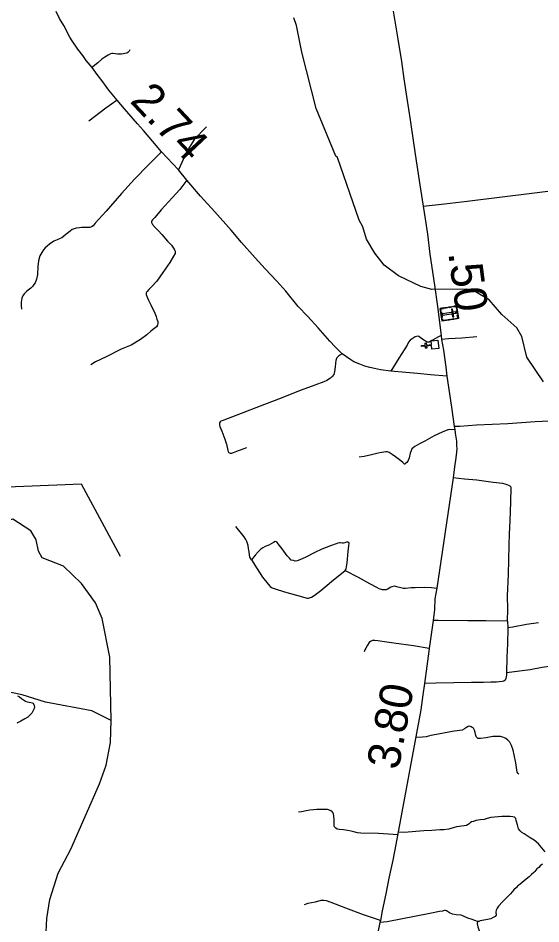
# Model space of a CAD drawing. Extents: x 2290615 to 2522933, y 819489 to 1012715.
# Drawn here: x 2389005 to 2397002, y 906679 to 920524 of the extents above; entities that cross this region are included whole.
import ezdxf

# ---------------------------------------------------------------- set-up
doc = ezdxf.new("R2010")
doc.units = 0
for name, color, linetype in [('Exist Cultural Cemetery CELL', 7, 'Continuous'), ('Exist Cultural Church CELL', 7, 'Continuous'), ('Exist Hydrographic Creek Single Shore', 7, 'Continuous'), ('Exist Hydrographic Misc Water Feature', 7, 'Continuous'), ('Exist Road Non-System Type 51', 7, 'Continuous'), ('Exist Road Secondary Mileage Hundredths English Label', 7, 'Continuous'), ('Exist Road Secondary Type 51 Attributed', 7, 'Continuous'), ('Exist Utilities Electrical Transmission Line', 7, 'Continuous')]:
    doc.layers.add(name, color=color, linetype=linetype)

msp = doc.modelspace()

# ---------------------------------------------------------------- linework, layer by layer
at = {"layer": 'Exist Cultural Cemetery CELL'}
for points in [[(2395712, 916127), (2395742, 915931), (2395491, 915892), (2395460, 916088)], [(2395465, 916056), (2395477, 916057), (2395473, 916079), (2395513, 916085), (2395511, 916096), (2395460, 916088)], [(2395480, 916033), (2395493, 915950), (2395482, 915948), (2395469, 916032)], [(2395699, 916015), (2395697, 916034), (2395496, 916003), (2395499, 915984)], [(2395529, 916099), (2395572, 916106), (2395574, 916095), (2395531, 916088)], [(2395596, 916109), (2395638, 916116), (2395640, 916105), (2395597, 916098)], [(2395651, 916077), (2395632, 916074), (2395650, 915957), (2395669, 915960)], [(2395669, 916121), (2395671, 916110), (2395702, 916115), (2395709, 916074), (2395720, 916076), (2395712, 916127)], [(2395723, 916054), (2395731, 916003), (2395720, 916001), (2395712, 916053)], [(2395486, 915924), (2395497, 915926), (2395500, 915904), (2395540, 915911), (2395542, 915900), (2395491, 915892)], [(2395560, 915914), (2395603, 915921), (2395605, 915909), (2395562, 915903)], [(2395625, 915924), (2395668, 915931), (2395670, 915919), (2395627, 915913)], [(2395699, 915924), (2395698, 915935), (2395729, 915940), (2395723, 915980), (2395734, 915982), (2395742, 915931)]]:
    msp.add_lwpolyline(points, close=True, dxfattribs=at)
at = {"layer": 'Exist Cultural Church CELL'}
msp.add_lwpolyline([(2395333, 915462), (2395327, 915518), (2395252, 915511), (2395255, 915480), (2395239, 915478), (2395236, 915510), (2395176, 915504), (2395174, 915520), (2395234, 915526), (2395231, 915558), (2395247, 915559), (2395250, 915527), (2395326, 915534), (2395321, 915592), (2395427, 915602), (2395439, 915472)], close=True, dxfattribs=at)
at = {"layer": 'Exist Hydrographic Creek Single Shore'}
for points in [[(2389283, 912548), (2389277, 912558), (2389200, 912686), (2388923, 912865), (2388500, 912749), (2388400, 912748), (2388299, 912790), (2388248, 912847), (2388222, 912938), (2388219, 913171), (2388250, 913339), (2388204, 913679), (2388186, 913813), (2388108, 913977), (2387938, 914243), (2387938, 914292), (2387913, 914301)], [(2390428, 909788), (2390407, 910756), (2390291, 911345), (2390188, 911587), (2389976, 911884), (2389697, 912145), (2389371, 912276), (2389319, 912375), (2389283, 912548)], [(2389946, 904743), (2389878, 904799), (2389877, 904858), (2389596, 905329), (2389458, 905711), (2389417, 906251), (2389444, 906761), (2389490, 907051), (2389618, 907454), (2389813, 907823), (2390249, 908822), (2390354, 909106), (2390416, 909450), (2390428, 909788)]]:
    msp.add_lwpolyline(points, dxfattribs=at)
at = {"layer": 'Exist Hydrographic Misc Water Feature'}
for points in [[(2397044, 914964), (2396789, 915344), (2396710, 915659), (2396633, 915791), (2396405, 915995), (2396210, 916220), (2395975, 916358), (2395859, 916379), (2395334, 916374), (2395167, 916420), (2394823, 916583), (2394604, 916748), (2394460, 916929), (2394332, 917144), (2394279, 917336), (2394220, 917435), (2393890, 918396), (2393865, 918412), (2393564, 919141), (2393344, 920006), (2393264, 920412), (2393221, 920529)], [(2390428, 909788), (2390135, 909937), (2389425, 910069), (2389065, 910179), (2388689, 910259), (2388546, 910338), (2388234, 910617), (2388075, 910716), (2387780, 910980), (2386793, 911251), (2386684, 911332), (2386548, 911513), (2386462, 911710), (2386344, 911794), (2386210, 911841), (2386100, 911958), (2385937, 912312)]]:
    msp.add_lwpolyline(points, dxfattribs=at)
at = {"layer": 'Exist Road Non-System Type 51'}
msp.add_line((2396491, 911308), (2396498, 911202), dxfattribs=at)
for points in [[(2390714, 920041), (2390703, 920020), (2390689, 920004), (2390681, 919998), (2390667, 919990), (2390639, 919981), (2390585, 919973), (2390527, 919972), (2390453, 919981), (2390437, 919981), (2390417, 919977), (2390380, 919956), (2390332, 919925), (2390288, 919897), (2390223, 919840), (2390180, 919804), (2390139, 919770)], [(2390518, 919272), (2390346, 919150), (2390087, 918950)], [(2391888, 918865), (2391697, 918667), (2391582, 918476), (2391458, 918206)], [(2391200, 918481), (2390997, 918284), (2390786, 918062), (2390584, 917844), (2390351, 917572), (2390186, 917390), (2390151, 917349), (2390128, 917335), (2390101, 917326), (2390055, 917326), (2390014, 917322), (2389973, 917322), (2389943, 917319), (2389893, 917315), (2389845, 917299), (2389831, 917293), (2389807, 917273), (2389776, 917246), (2389735, 917216), (2389705, 917192), (2389676, 917168), (2389650, 917156), (2389603, 917136), (2389550, 917115), (2389486, 917067), (2389451, 917040), (2389421, 917014), (2389392, 916981), (2389366, 916943), (2389338, 916892), (2389316, 916812), (2389307, 916728), (2389304, 916604), (2389287, 916532), (2389264, 916480), (2389246, 916450), (2389229, 916429), (2389197, 916397), (2389140, 916348), (2389100, 916308), (2389088, 916293), (2389077, 916277), (2389069, 916261), (2389063, 916241), (2389054, 916183), (2389051, 916129), (2389057, 916075)], [(2391587, 918047), (2391481, 917906), (2391361, 917779), (2391194, 917595), (2391095, 917476), (2391060, 917440), (2391047, 917418), (2391047, 917402), (2391060, 917369), (2391103, 917323), (2391151, 917273), (2391202, 917215), (2391292, 917117), (2391349, 917053), (2391382, 917009), (2391398, 916983), (2391405, 916960), (2391407, 916942), (2391406, 916928), (2391381, 916885), (2391325, 916789), (2391220, 916637), (2391129, 916505), (2391046, 916417), (2391005, 916375), (2390979, 916347), (2390969, 916333), (2390966, 916323), (2390966, 916300), (2390979, 916261), (2390998, 916215), (2391035, 916144), (2391094, 916012), (2391115, 915963), (2391129, 915923), (2391141, 915886), (2391142, 915861), (2391135, 915830), (2391120, 915805), (2391080, 915774), (2391036, 915740), (2390974, 915681), (2390879, 915611), (2390732, 915527), (2390583, 915462), (2390350, 915348), (2390191, 915269), (2390118, 915226)], [(2395477, 915675), (2395436, 915650), (2395389, 915625), (2395332, 915594), (2395295, 915573), (2395278, 915570), (2395261, 915573), (2395210, 915603), (2395133, 915656), (2395123, 915661), (2395101, 915659), (2395077, 915652), (2395002, 915600), (2394979, 915569), (2394954, 915525), (2394922, 915470), (2394830, 915325), (2394705, 915129)], [(2396022, 915654), (2395794, 915632), (2395590, 915621), (2395482, 915613)], [(2393963, 915393), (2393925, 915370), (2393909, 915360), (2393891, 915343), (2393880, 915332), (2393877, 915321), (2393871, 915305), (2393867, 915290), (2393865, 915278), (2393862, 915258), (2393859, 915234), (2393856, 915203), (2393851, 915146), (2393841, 915096), (2393834, 915076), (2393811, 915045), (2393785, 915023), (2393729, 914987), (2393682, 914965), (2393545, 914915), (2393337, 914838), (2392989, 914702), (2392709, 914594), (2392418, 914482), (2392154, 914381), (2392122, 914369), (2392107, 914363), (2392095, 914353), (2392088, 914339), (2392083, 914327), (2392086, 914306), (2392092, 914282), (2392120, 914210), (2392168, 914086), (2392190, 914010), (2392212, 913915), (2392219, 913894), (2392226, 913885), (2392248, 913876), (2392256, 913874), (2392265, 913873), (2392273, 913874), (2392282, 913877), (2392300, 913883), (2392349, 913904), (2392445, 913938), (2392503, 913962)], [(2397337, 914375), (2396916, 914351), (2396496, 914324), (2396257, 914311), (2396016, 914302), (2395761, 914284), (2395677, 914284)], [(2395684, 914236), (2395640, 914233), (2395602, 914234), (2395578, 914231), (2395494, 914195), (2395371, 914139), (2395224, 914060), (2395146, 914017), (2395072, 913977), (2395046, 913957), (2395028, 913938), (2395016, 913912), (2395004, 913872), (2394985, 913805), (2394969, 913763), (2394950, 913732), (2394931, 913716), (2394922, 913708), (2394917, 913707), (2394912, 913710), (2394907, 913716), (2394891, 913729), (2394858, 913757), (2394780, 913820), (2394728, 913855), (2394680, 913884), (2394656, 913893), (2394628, 913893), (2394569, 913883), (2394511, 913872), (2394410, 913849), (2394296, 913825), (2394222, 913813)], [(2396491, 911308), (2396498, 911488), (2396491, 911691), (2396507, 912020), (2396518, 912466), (2396523, 912642), (2396533, 912838), (2396543, 913132), (2396547, 913349), (2396542, 913361), (2396532, 913371), (2396510, 913382), (2396487, 913390), (2396456, 913401), (2396418, 913410), (2396274, 913428), (2396023, 913460), (2395832, 913475), (2395659, 913496)], [(2392573, 912244), (2392551, 912286), (2392546, 912322), (2392540, 912366), (2392529, 912416), (2392522, 912462), (2392514, 912494), (2392504, 912523), (2392490, 912557), (2392461, 912595), (2392333, 912753)], [(2394009, 912081), (2394019, 912094), (2394025, 912108), (2394036, 912200), (2394053, 912370), (2394064, 912460), (2394070, 912496), (2394063, 912506), (2394051, 912514), (2394041, 912516), (2394027, 912514), (2394002, 912503), (2393984, 912497), (2393960, 912497), (2393936, 912502), (2393920, 912502), (2393898, 912500), (2393872, 912490), (2393784, 912460), (2393649, 912405), (2393546, 912355), (2393397, 912277), (2393315, 912244), (2393275, 912230), (2393245, 912225), (2393215, 912231), (2393183, 912241), (2393155, 912268), (2393120, 912304), (2393045, 912411), (2392982, 912490), (2392970, 912510), (2392966, 912514), (2392956, 912519), (2392938, 912523), (2392912, 912511), (2392838, 912468), (2392782, 912445), (2392749, 912427), (2392719, 912406), (2392678, 912364), (2392632, 912317), (2392573, 912244)], [(2392573, 912244), (2392663, 912104), (2392743, 911981), (2392828, 911870), (2392861, 911838), (2392893, 911817), (2392939, 911799), (2393082, 911757), (2393262, 911706), (2393425, 911660), (2393447, 911658), (2393463, 911662), (2393495, 911673), (2393534, 911699), (2393635, 911777), (2393801, 911913), (2394009, 912081)], [(2394009, 912081), (2394206, 911978), (2394378, 911884), (2394488, 911824), (2394525, 911806), (2394575, 911791), (2394599, 911789), (2394619, 911792), (2394639, 911792), (2394661, 911800), (2394698, 911825), (2394728, 911835), (2394760, 911844), (2394792, 911836), (2394858, 911819), (2394899, 911811), (2394930, 911810), (2395018, 911819), (2395078, 911822), (2395224, 911824), (2395328, 911819), (2395408, 911812)], [(2396491, 911308), (2396162, 911312), (2395885, 911312), (2395429, 911316), (2395353, 911315)], [(2396498, 911202), (2396492, 910961), (2396483, 910755), (2396475, 910515)], [(2396967, 911283), (2396783, 911257), (2396573, 911216), (2396498, 911202)], [(2395295, 910889), (2395054, 910928), (2394754, 910968), (2394646, 910986), (2394507, 911004), (2394461, 911012), (2394427, 911013), (2394397, 910997), (2394376, 910979), (2394350, 910940), (2394323, 910894), (2394311, 910870), (2394296, 910836)], [(2398413, 910824), (2398255, 910836), (2398185, 910835), (2398147, 910827), (2398123, 910823), (2398093, 910806), (2398059, 910792), (2398019, 910779), (2397968, 910773), (2397936, 910760), (2397910, 910746), (2397880, 910721), (2397856, 910707), (2397827, 910700), (2397783, 910698), (2397731, 910703), (2397643, 910696), (2397499, 910670), (2397343, 910642), (2397022, 910596), (2396840, 910563), (2396475, 910515)], [(2396475, 910515), (2396475, 910482), (2396473, 910457), (2396467, 910431), (2396453, 910405), (2396435, 910388), (2396413, 910384), (2396363, 910377), (2396321, 910373), (2396283, 910373), (2396238, 910372), (2396126, 910370), (2395941, 910367), (2395671, 910364), (2395393, 910359), (2395221, 910355)], [(2388996, 910163), (2389028, 910150), (2389058, 910126), (2389088, 910102), (2389117, 910081), (2389143, 910075), (2389175, 910070), (2389197, 910064), (2389219, 910058), (2389233, 910051), (2389241, 910044), (2389250, 910019), (2389254, 909995), (2389252, 909973), (2389236, 909942), (2389215, 909902), (2389178, 909864), (2389156, 909839), (2389110, 909813), (2389049, 909780), (2388983, 909747)], [(2396664, 908968), (2396652, 908977), (2396641, 908999), (2396635, 909035), (2396616, 909139), (2396594, 909264), (2396579, 909334), (2396552, 909406), (2396525, 909456), (2396509, 909473), (2396497, 909489), (2396465, 909511), (2396446, 909523), (2396420, 909534), (2396400, 909540), (2396382, 909542), (2396338, 909545), (2396268, 909542), (2396163, 909521), (2396077, 909512), (2396057, 909511), (2396045, 909511), (2396039, 909515), (2396016, 909533), (2396006, 909557), (2395995, 909605), (2395985, 909638), (2395971, 909672), (2395952, 909682), (2395934, 909692), (2395914, 909699), (2395888, 909695), (2395866, 909679), (2395833, 909660), (2395799, 909640), (2395755, 909635), (2395647, 909622), (2395459, 909584), (2395317, 909556), (2395248, 909539), (2395192, 909532), (2395102, 909528)], [(2394815, 908042), (2394672, 908050), (2394518, 908059), (2394246, 908066), (2394195, 908073), (2394142, 908084), (2394099, 908095), (2394044, 908107), (2393980, 908114), (2393917, 908120), (2393886, 908126), (2393867, 908140), (2393854, 908151), (2393845, 908162), (2393842, 908176), (2393840, 908209), (2393837, 908268), (2393834, 908323), (2393828, 908362), (2393820, 908379), (2393804, 908400), (2393787, 908407), (2393766, 908415), (2393735, 908425), (2393693, 908428), (2393639, 908428), (2393575, 908426), (2393521, 908422), (2393465, 908415), (2393413, 908406), (2393342, 908393), (2393295, 908387)], [(2397065, 907779), (2396964, 907902), (2396897, 907957), (2396837, 907992), (2396744, 908053), (2396712, 908076), (2396685, 908100), (2396659, 908134), (2396644, 908191), (2396625, 908259), (2396617, 908291), (2396599, 908309), (2396572, 908316), (2396530, 908318), (2396404, 908320), (2396237, 908306), (2396181, 908289), (2396135, 908275), (2396079, 908268), (2396009, 908257), (2395970, 908246), (2395940, 908238), (2395920, 908222), (2395904, 908210), (2395888, 908197), (2395864, 908185), (2395750, 908168), (2395709, 908161), (2395677, 908154), (2395593, 908129), (2395519, 908116), (2395457, 908117), (2395335, 908108), (2395211, 908102), (2394911, 908078), (2394820, 908081)], [(2397026, 907591), (2396993, 907564), (2396970, 907543), (2396941, 907518), (2396926, 907498), (2396910, 907480), (2396894, 907465), (2396858, 907434), (2396820, 907397), (2396777, 907361), (2396717, 907310), (2396658, 907266), (2396644, 907253), (2396627, 907237), (2396590, 907197), (2396536, 907140), (2396415, 907014), (2396355, 906950), (2396332, 906920), (2396316, 906890), (2396313, 906857), (2396316, 906813), (2396301, 906791), (2396273, 906774), (2396237, 906758), (2396158, 906743), (2396074, 906725), (2396053, 906715), (2396031, 906714)], [(2394547, 906730), (2394287, 906819), (2394020, 906919), (2393792, 907004), (2393721, 907029), (2393680, 907037), (2393638, 907034), (2393550, 907013), (2393437, 906991), (2393382, 906972)], [(2396031, 906714), (2395951, 906745), (2395883, 906765), (2395784, 906812), (2395704, 906818), (2395649, 906828), (2395603, 906850), (2395556, 906879), (2395542, 906883), (2395525, 906884), (2395495, 906875), (2395450, 906866), (2395304, 906840), (2394652, 906712), (2394540, 906698)], [(2396031, 906714), (2396028, 906681), (2396039, 906635), (2396066, 906545), (2396107, 906387), (2396148, 906222), (2396184, 906084), (2396214, 905979), (2396232, 905908), (2396259, 905801), (2396304, 905670), (2396343, 905552), (2396385, 905464), (2396414, 905396), (2396430, 905354), (2396441, 905286), (2396454, 905169), (2396460, 905086)]]:
    msp.add_lwpolyline(points, dxfattribs=at)
at = {"layer": 'Exist Road Secondary Type 51 Attributed'}
for points in [[(2395565, 915053), (2395314, 915070), (2395112, 915094), (2394935, 915108), (2394705, 915129), (2394548, 915147), (2394456, 915167), (2394385, 915184), (2394311, 915205), (2394230, 915235), (2394142, 915271), (2394077, 915311), (2393963, 915393), (2393918, 915436), (2393854, 915499), (2393772, 915585), (2393703, 915670), (2393593, 915788), (2393435, 915963), (2393291, 916115), (2393098, 916348), (2392961, 916502), (2392784, 916692), (2392631, 916861), (2392424, 917093), (2392264, 917283), (2392014, 917564), (2391796, 917803), (2391587, 918047), (2391458, 918206), (2391200, 918481), (2391067, 918636), (2390922, 918806), (2390831, 918907), (2390632, 919136), (2390518, 919272), (2390392, 919423), (2390285, 919570), (2390212, 919662), (2390139, 919770), (2390044, 919879), (2389995, 919951), (2389918, 920048), (2389832, 920176), (2389798, 920234), (2389703, 920409), (2389639, 920518), (2389587, 920625)], [(2394743, 920630), (2394813, 920203), (2394868, 919860), (2394905, 919594), (2394949, 919295), (2395000, 918972), (2395052, 918620), (2395093, 918345), (2395158, 917909), (2395201, 917651)], [(2395201, 917651), (2395528, 917684), (2395875, 917728), (2396409, 917794), (2396864, 917851), (2397390, 917916)], [(2395201, 917651), (2395230, 917457), (2395265, 917223), (2395304, 916914), (2395373, 916443), (2395420, 916114), (2395477, 915675), (2395482, 915613), (2395510, 915447), (2395546, 915190), (2395565, 915053)], [(2395565, 915053), (2395635, 914577), (2395677, 914284), (2395684, 914236), (2395692, 914182), (2395709, 914059), (2395712, 913985), (2395714, 913946), (2395711, 913890), (2395701, 913805), (2395679, 913663), (2395659, 913496), (2395408, 911812), (2395381, 911650), (2395374, 911483), (2395353, 911315), (2395295, 910889), (2395278, 910771), (2395258, 910618), (2395221, 910355), (2395194, 910182), (2395166, 909950), (2394782, 907894), (2394735, 907652), (2394677, 907376), (2394630, 907137), (2394576, 906879), (2394547, 906730), (2394540, 906698), (2394295, 905508)]]:
    msp.add_lwpolyline(points, dxfattribs=at)
at = {"layer": 'Exist Utilities Electrical Transmission Line'}
msp.add_lwpolyline([(2390573, 912294), (2389974, 913399), (2383790, 913150), (2382685, 914963), (2388486, 914968), (2386423, 915712), (2386492, 916705), (2387290, 918701), (2387487, 919856), (2387712, 920815)], dxfattribs=at)

# ---------------------------------------------------------------- texts
at = {"layer": 'Exist Road Secondary Mileage Hundredths English Label'}
for s, rotation, p in [('2.74', 313.2384, (2390701, 919249)), ('.50', 277.4364, (2395584, 916935)), ('3.80', 79.4264, (2394824, 909020))]:
    msp.add_text(s, height=500, rotation=rotation, dxfattribs=at).set_placement(p)

doc.saveas('drawing.dxf')
